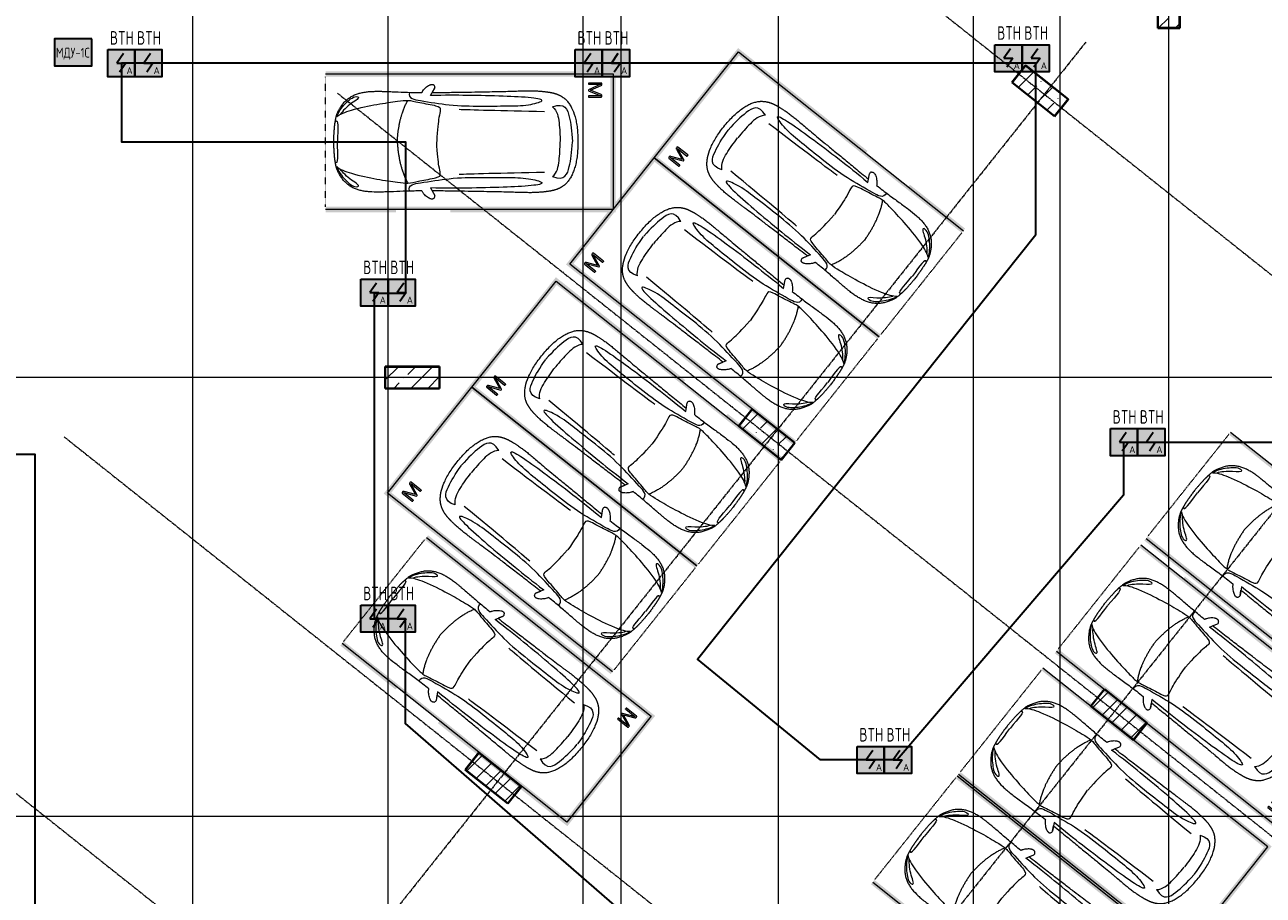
# Model space of a CAD drawing. Header units: millimetres. Extents: x -135639 to 224623, y -383017 to -59102.
# Tile 344 of 494: x 67913 to 90756, y -194272 to -178213. Entities that reach past the tile are written whole.
import ezdxf
from ezdxf.enums import TextEntityAlignment as Align

# ---------------------------------------------------------------- set-up
doc = ezdxf.new("R2010")
doc.units = ezdxf.units.MM
for name, pattern in [('ADSK_Линия сетки', [25, 20, -2.5, 0, -2.5]), ('CONTINOUS', [0]), ('Линия сетки', [25, 20, -2.5, 0, -2.5]), ('Невидимые', [5, 3, -2]), ('Штрих_3_3_', [6, 3, -3])]:
    doc.linetypes.add(name, pattern=pattern)
for name, color, linetype, lineweight in [('A-000-M_MASS', 7, 'Continuous', 18), ('A-200-M_WALL_INT', 7, 'Continuous', 18), ('C-953-M_PARKING', 7, 'Continuous', 18), ('C-953-MH_PARKING', 7, 'Невидимые', 18), ('S-280-M_COLUMN', 7, 'Continuous', 18), ('Z-030-M_GRID', 7, 'Continuous', 9), ('Арматура воздуховодов', 7, 'Continuous', 18), ('ОС', 5, 'Continuous', 25), ('ПС', 7, 'Continuous', 40), ('СС-011-ПОЖ-СИГНАЛИЗАЦИЯ', 1, 'Continuous', 30)]:
    doc.layers.add(name, color=color, linetype=linetype, lineweight=lineweight)
doc.layers.add('ССПС', color=5, linetype='Continuous')
doc.styles.add('1111', font='isocpeur.ttf')

# ---------------------------------------------------------------- blocks, each defined once
blk = doc.blocks.new('A_PAR_Parking - M-2663509-B1_-7_650_')
at = {"layer": 'C-953-M_PARKING', "true_color": 0xf7f9fb}
blk.add_hatch(color=7, dxfattribs=at).paths.add_polyline_path([(-1300, 2650), (-1300, 1350), (-1250, 1350), (-1250, 350), (-1300, 350), (-1300, -2700), (1300, -2700), (1300, 2650), (1200, 2650), (1200, -2600), (-1200, -2600), (-1200, 2650)])
at = {"layer": 'A-000-M_MASS', "color": 253, "true_color": 0xaaaaaa}
for p, q in [((-853, 717), (-993, 639)), ((-906, 687), (-993, 639)), ((853, 717), (993, 639)), ((993, 639), (906, 687))]:
    blk.add_line(p, q, dxfattribs=at)
for centre, start, end in [((-1010, 678), 223.4184, 293.9305), ((1010, 678), 246.0695, 316.5816)]:
    blk.add_arc(centre, 42.2, start, end, dxfattribs=at)
for points, knots in [([(-908, 876), (-908, 976), (-911, 1161), (-920, 1362), (-926, 1508), (-930, 1645), (-930, 1769), (-922, 1880), (-911, 1957), (-894, 2031), (-871, 2100), (-841, 2165), (-809, 2216), (-779, 2254), (-754, 2281), (-727, 2307), (-698, 2332), (-667, 2355), (-636, 2376), (-604, 2395), (-574, 2412), (-545, 2426), (-519, 2438), (-500, 2445), (-485, 2450), (-474, 2453), (-463, 2456), (-452, 2458), (-440, 2461), (-428, 2463), (-414, 2466), (-402, 2468), (-391, 2470), (-383, 2471), (-376, 2473), (-370, 2474), (-363, 2475), (-356, 2476), (-349, 2477), (-343, 2478), (-337, 2479), (-330, 2480), (-324, 2481), (-317, 2481), (-309, 2482), (-301, 2483), (-293, 2484), (-285, 2485), (-276, 2486), (-263, 2487), (-249, 2488), (-235, 2489), (-223, 2490), (-211, 2491), (-199, 2492), (-186, 2493), (-168, 2494), (-148, 2495), (-127, 2496), (-106, 2497), (-77, 2498), (-40, 2500), (-13, 2501), (1, 2501)], [-1, -1, -1, -1, -0.913265, -0.826531, -0.783163, -0.739796, -0.653061, -0.612245, -0.571429, -0.530612, -0.489796, -0.44898, -0.408163, -0.387755, -0.367347, -0.346939, -0.326531, -0.306122, -0.285714, -0.265306, -0.244898, -0.22449, -0.204082, -0.183673, -0.173469, -0.163265, -0.153061, -0.142857, -0.132653, -0.122449, -0.112245, -0.102041, -0.096939, -0.091837, -0.086735, -0.084184, -0.081633, -0.076531, -0.07398, -0.071429, -0.068878, -0.066327, -0.063776, -0.061224, -0.058673, -0.056122, -0.053571, -0.05102, -0.048469, -0.045918, -0.040816, -0.038265, -0.035714, -0.033163, -0.030612, -0.028061, -0.02551, -0.020408, -0.017857, -0.015306, -0.010204, -0.005102, 0, 0, 0, 0]), ([(-480, 2441), (-586, 2392), (-719, 2283), (-847, 2128), (-828, 2057)], [0, 0, 0, 0, 0.53668, 1.024735, 1.024735, 1.024735, 1.024735]), ([(-828, 2057), (-803, 2016), (-728, 2173), (-566, 2339), (-505, 2381)], [0, 0, 0, 0, 0.497572, 1.022643, 1.022643, 1.022643, 1.022643]), ([(-459, 2446), (-508, 2398), (-601, 2147), (-696, 1684), (-744, 1354), (-774, 1106), (-734, 996), (-660, 552), (-618, 522), (-447, 565), (-234, 590), (-2, 602)], [0, 0, 0, 0, 0.884172, 2.058368, 3.212407, 3.977765, 4.871213, 5.547774, 6.288901, 6.772879, 7.454401, 7.454401, 7.454401, 7.454401]), ([(1, 2501), (22, 2500), (51, 2499), (88, 2498), (113, 2497), (137, 2496), (160, 2494), (181, 2493), (201, 2492), (219, 2491), (237, 2489), (253, 2488), (268, 2487), (282, 2485), (295, 2484), (307, 2483), (320, 2481), (330, 2480), (338, 2479), (345, 2478), (350, 2477), (356, 2476), (361, 2475), (366, 2474), (371, 2473), (377, 2472), (385, 2471), (393, 2469), (403, 2467), (416, 2465), (434, 2462), (454, 2458), (476, 2453), (498, 2446), (521, 2437), (555, 2422), (605, 2396), (669, 2355), (730, 2307), (773, 2263), (802, 2225), (823, 2195), (841, 2164), (857, 2132), (871, 2099), (887, 2053), (904, 1994), (915, 1931), (922, 1879), (926, 1839), (928, 1798), (930, 1756), (930, 1720), (931, 1690), (931, 1667), (930, 1645), (930, 1621), (929, 1598), (929, 1566), (927, 1526), (925, 1459), (919, 1336), (911, 1145), (908, 970), (908, 876)], [-1, -1, -1, -1, -0.992347, -0.98852, -0.984694, -0.980867, -0.977041, -0.973214, -0.969388, -0.965561, -0.961735, -0.957908, -0.954082, -0.950255, -0.946429, -0.942602, -0.938776, -0.933673, -0.931122, -0.928571, -0.92602, -0.923469, -0.920918, -0.918367, -0.915816, -0.913265, -0.908163, -0.903061, -0.897959, -0.887755, -0.877551, -0.857143, -0.836735, -0.816327, -0.795918, -0.77551, -0.734694, -0.693878, -0.653061, -0.612245, -0.591837, -0.571429, -0.55102, -0.530612, -0.510204, -0.489796, -0.44898, -0.408163, -0.387755, -0.367347, -0.346939, -0.326531, -0.306122, -0.295918, -0.285714, -0.27551, -0.265306, -0.255102, -0.244898, -0.22449, -0.204082, -0.163265, -0.081633, 0, 0, 0, 0]), ([(459, 2446), (508, 2398), (601, 2147), (696, 1684), (744, 1354), (774, 1106), (734, 996), (660, 552), (618, 522), (447, 565), (234, 590), (2, 602)], [0, 0, 0, 0, 0.884172, 2.058368, 3.212407, 3.977765, 4.871213, 5.547774, 6.288901, 6.772879, 7.454401, 7.454401, 7.454401, 7.454401]), ([(480, 2441), (586, 2392), (719, 2283), (847, 2128), (828, 2057)], [0, 0, 0, 0, 0.53668, 1.024735, 1.024735, 1.024735, 1.024735]), ([(828, 2057), (803, 2016), (728, 2173), (566, 2339), (505, 2381)], [0, 0, 0, 0, 0.497572, 1.022643, 1.022643, 1.022643, 1.022643]), ([(-908, 1106), (-792, 1130), (-753, 859), (-663, 332), (-655, -196), (-661, -684), (-663, -1068), (-764, -1443), (-817, -1157), (-842, -605), (-857, -17), (-857, 454), (-853, 717)], [0, 0, 0, 0, 1.013953, 2.476159, 4.172855, 5.704608, 7.082231, 8.244161, 9.589947, 11.154659, 12.917121, 14.362976, 14.362976, 14.362976, 14.362976]), ([(908, 1106), (792, 1130), (753, 859), (663, 332), (655, -196), (661, -684), (663, -1068), (764, -1443), (817, -1157), (842, -605), (857, -17), (857, 454), (853, 717)], [0, 0, 0, 0, 1.013953, 2.476159, 4.172855, 5.704608, 7.082231, 8.244161, 9.589947, 11.154659, 12.917121, 14.362976, 14.362976, 14.362976, 14.362976]), ([(-1041, 649), (-1044, 652), (-1049, 657), (-1053, 664), (-1055, 669), (-1057, 675), (-1058, 682), (-1058, 688), (-1058, 702), (-1052, 723), (-1036, 756), (-1011, 790), (-985, 818), (-962, 839), (-944, 853), (-926, 866), (-914, 873), (-908, 876)], [-1, -1, -1, -1, -0.941667, -0.9125, -0.883333, -0.854167, -0.825, -0.795833, -0.766667, -0.65, -0.533333, -0.4, -0.266667, -0.2, -0.133333, -0.066667, 0, 0, 0, 0]), ([(0, -2004), (-45, -2004), (-132, -2001), (-252, -1991), (-362, -1974), (-462, -1950), (-551, -1921), (-630, -1886), (-686, -1853), (-726, -1824), (-753, -1802), (-774, -1782), (-789, -1766), (-799, -1753), (-809, -1740), (-819, -1727), (-828, -1714), (-836, -1701), (-844, -1688), (-851, -1674), (-858, -1661), (-864, -1647), (-870, -1634), (-876, -1620), (-881, -1606), (-885, -1592), (-890, -1578), (-894, -1565), (-897, -1551), (-901, -1537), (-904, -1524), (-907, -1510), (-909, -1497), (-912, -1483), (-914, -1470), (-916, -1457), (-918, -1444), (-919, -1432), (-921, -1419), (-923, -1403), (-925, -1383), (-928, -1361), (-930, -1339), (-932, -1318), (-934, -1290), (-936, -1257), (-938, -1218), (-939, -1179), (-940, -1139), (-940, -1097), (-939, -1039), (-938, -958), (-934, -846), (-931, -714), (-926, -559), (-923, -376), (-919, -163), (-915, 82), (-911, 315), (-908, 521), (-907, 631), (-906, 687)], [-1, -1, -1, -1, -0.97619, -0.952381, -0.928571, -0.904762, -0.880952, -0.857143, -0.833333, -0.821429, -0.809524, -0.797619, -0.791667, -0.785714, -0.779762, -0.77381, -0.767857, -0.761905, -0.755952, -0.75, -0.744048, -0.738095, -0.732143, -0.72619, -0.720238, -0.714286, -0.708333, -0.702381, -0.696429, -0.690476, -0.684524, -0.678571, -0.672619, -0.666667, -0.660714, -0.654762, -0.64881, -0.642857, -0.636905, -0.630952, -0.619048, -0.607143, -0.595238, -0.583333, -0.571429, -0.547619, -0.52381, -0.5, -0.47619, -0.452381, -0.428571, -0.380952, -0.333333, -0.285714, -0.238095, -0.190476, -0.142857, -0.095238, -0.047619, -0.02381, 0, 0, 0, 0]), ([(906, 687), (907, 631), (908, 521), (911, 367), (913, 222), (916, 41), (919, -163), (923, -376), (926, -559), (930, -688), (932, -780), (934, -844), (936, -902), (938, -956), (939, -1007), (940, -1053), (940, -1097), (940, -1139), (939, -1179), (938, -1218), (936, -1257), (934, -1290), (932, -1318), (930, -1339), (928, -1361), (925, -1383), (923, -1403), (921, -1419), (919, -1432), (918, -1444), (916, -1457), (914, -1470), (912, -1483), (909, -1497), (907, -1510), (904, -1524), (901, -1537), (897, -1551), (894, -1565), (890, -1578), (885, -1592), (881, -1606), (876, -1620), (870, -1634), (864, -1647), (858, -1661), (851, -1674), (844, -1688), (836, -1701), (828, -1714), (819, -1727), (809, -1740), (799, -1753), (789, -1766), (774, -1782), (753, -1802), (726, -1824), (686, -1853), (607, -1900), (495, -1942), (362, -1974), (252, -1991), (132, -2001), (45, -2004), (0, -2004)], [-1, -1, -1, -1, -0.97619, -0.952381, -0.928571, -0.904762, -0.857143, -0.809524, -0.761905, -0.714286, -0.690476, -0.666667, -0.642857, -0.619048, -0.595238, -0.571429, -0.547619, -0.52381, -0.5, -0.47619, -0.452381, -0.428571, -0.416667, -0.404762, -0.392857, -0.380952, -0.369048, -0.363095, -0.357143, -0.35119, -0.345238, -0.339286, -0.333333, -0.327381, -0.321429, -0.315476, -0.309524, -0.303571, -0.297619, -0.291667, -0.285714, -0.279762, -0.27381, -0.267857, -0.261905, -0.255952, -0.25, -0.244048, -0.238095, -0.232143, -0.22619, -0.220238, -0.214286, -0.208333, -0.202381, -0.190476, -0.178571, -0.166667, -0.142857, -0.095238, -0.071429, -0.047619, -0.02381, 0, 0, 0, 0]), ([(908, 876), (913, 873), (923, 867), (944, 853), (971, 832), (1000, 803), (1026, 771), (1043, 742), (1053, 719), (1057, 703), (1059, 690), (1058, 680), (1056, 673), (1054, 666), (1050, 658), (1045, 652), (1041, 649)], [-1, -1, -1, -1, -0.941667, -0.883333, -0.766667, -0.65, -0.533333, -0.4, -0.333333, -0.266667, -0.2, -0.166667, -0.133333, -0.1, -0.066667, 0, 0, 0, 0]), ([(-643, -1535), (-732, -1765), (-468, -1855), (-203, -1891), (-2, -1902)], [0, 0, 0, 0, 0.867049, 1.684227, 1.684227, 1.684227, 1.684227]), ([(-643, -1535), (-570, -1622), (-349, -1664), (-124, -1672), (-2, -1676)], [0, 0, 0, 0, 0.616728, 1.242165, 1.242165, 1.242165, 1.242165]), ([(643, -1535), (732, -1765), (468, -1855), (203, -1891), (2, -1902)], [0, 0, 0, 0, 0.867049, 1.684227, 1.684227, 1.684227, 1.684227]), ([(643, -1535), (570, -1622), (349, -1664), (124, -1672), (2, -1676)], [0, 0, 0, 0, 0.616728, 1.242165, 1.242165, 1.242165, 1.242165])]:
    blk.add_open_spline(points, degree=3, knots=knots, dxfattribs=at)
for points, degree in [([(-376, 2470), (-425, 2412), (-257, 2425), (-2, 2432)], 3), ([(376, 2470), (425, 2412), (257, 2425), (2, 2432)], 3), ([(-2, 1330), (-478, 1299), (-762, 1135)], 2), ([(2, 1330), (478, 1299), (762, 1135)], 2), ([(-599, 190), (-592, 24), (-575, -588), (-560, -1389)], 3), ([(599, 190), (592, 24), (575, -588), (560, -1389)], 3)]:
    blk.add_open_spline(points, degree=degree, dxfattribs=at)
at = {"layer": 'C-953-M_PARKING', "color": 253, "true_color": 0xaaaaaa}
for p, q in [((-1250, -2650), (-1250, 2650)), ((1250, 2650), (1250, -2650)), ((823, -2198), (822, -2200)), ((822, -2200), (823, -2198)), ((822, -2200), (822, -2434)), ((825, -2196), (823, -2198)), ((823, -2198), (825, -2196)), ((828, -2195), (825, -2196)), ((834, -2195), (828, -2195)), ((840, -2195), (834, -2195)), ((844, -2196), (840, -2195)), ((846, -2198), (844, -2196)), ((844, -2196), (846, -2198)), ((846, -2200), (846, -2198)), ((846, -2198), (846, -2200)), ((938, -2199), (846, -2425)), ((846, -2425), (846, -2200)), ((869, -2430), (950, -2232)), ((939, -2197), (938, -2199)), ((938, -2199), (939, -2197)), ((941, -2196), (939, -2197)), ((939, -2197), (941, -2196)), ((944, -2195), (941, -2196)), ((949, -2195), (944, -2195)), ((953, -2195), (949, -2195)), ((950, -2232), (1037, -2429)), ((956, -2196), (953, -2195)), ((958, -2197), (956, -2196)), ((956, -2196), (958, -2197)), ((960, -2199), (958, -2197)), ((958, -2197), (960, -2199)), ((1059, -2425), (960, -2199)), ((1061, -2196), (1059, -2198)), ((1059, -2198), (1061, -2196)), ((1059, -2198), (1059, -2200)), ((1059, -2200), (1059, -2198)), ((1059, -2200), (1059, -2425)), ((1065, -2195), (1061, -2196)), ((1070, -2195), (1065, -2195)), ((1076, -2195), (1070, -2195)), ((1080, -2196), (1076, -2195)), ((1082, -2198), (1080, -2196)), ((1080, -2196), (1082, -2198)), ((1083, -2200), (1082, -2198)), ((1082, -2198), (1083, -2200)), ((1083, -2434), (1083, -2200)), ((822, -2434), (826, -2443)), ((826, -2443), (833, -2446)), ((833, -2446), (846, -2446)), ((846, -2446), (855, -2445)), ((855, -2445), (861, -2442)), ((861, -2442), (866, -2437)), ((866, -2437), (869, -2430)), ((1037, -2429), (1041, -2437)), ((1041, -2437), (1046, -2442)), ((1046, -2442), (1051, -2445)), ((1051, -2445), (1058, -2446)), ((1058, -2446), (1072, -2446)), ((1072, -2446), (1075, -2445)), ((1075, -2445), (1079, -2443)), ((1079, -2443), (1082, -2440)), ((1082, -2440), (1083, -2434)), ((1250, -2650), (-1250, -2650))]:
    blk.add_line(p, q, dxfattribs=at)
at = {"layer": 'C-953-MH_PARKING', "color": 253, "linetype": 'Штрих_3_3_', "true_color": 0xaaaaaa}
blk.add_line((-1200, 2650), (1200, 2650), dxfattribs=at)
blk = doc.blocks.new('A_PAR_Parking - M-V3-B1_-7_650_')
at = {"layer": 'C-953-M_PARKING', "true_color": 0xf7f9fb}
blk.add_hatch(color=7, dxfattribs=at).paths.add_polyline_path([(-1300, -1597), (-1300, -1650), (-1250, -1650), (-1250, -2650), (-1200, -2650), (-1200, 2600), (1200, 2600), (1200, -2650), (1300, -2650), (1300, 2700), (-1300, 2700), (-1300, -656)])
at = {"layer": 'A-000-M_MASS', "color": 253, "true_color": 0xaaaaaa}
for p, q in [((-853, -717), (-993, -639)), ((-906, -687), (-993, -639)), ((853, -717), (993, -639)), ((993, -639), (906, -687))]:
    blk.add_line(p, q, dxfattribs=at)
for centre, start, end in [((-1010, -678), 66.0695, 136.5816), ((1010, -678), 43.4184, 113.9305)]:
    blk.add_arc(centre, 42.2, start, end, dxfattribs=at)
for points, knots in [([(0, 2004), (-45, 2004), (-132, 2001), (-252, 1991), (-362, 1974), (-495, 1942), (-607, 1900), (-686, 1853), (-726, 1824), (-753, 1802), (-774, 1782), (-789, 1766), (-799, 1753), (-809, 1740), (-819, 1727), (-828, 1714), (-836, 1701), (-844, 1688), (-851, 1674), (-858, 1661), (-864, 1647), (-870, 1634), (-876, 1620), (-881, 1606), (-885, 1592), (-890, 1578), (-894, 1565), (-897, 1551), (-901, 1537), (-904, 1524), (-907, 1510), (-909, 1497), (-912, 1483), (-914, 1470), (-916, 1457), (-918, 1444), (-919, 1432), (-921, 1419), (-923, 1403), (-925, 1383), (-928, 1361), (-930, 1339), (-932, 1318), (-934, 1290), (-936, 1257), (-938, 1218), (-939, 1179), (-940, 1139), (-940, 1097), (-940, 1053), (-939, 1007), (-938, 956), (-936, 902), (-934, 844), (-932, 780), (-930, 688), (-926, 559), (-923, 376), (-919, 163), (-915, -82), (-911, -315), (-908, -521), (-907, -631), (-906, -687)], [0, 0, 0, 0, 0.02381, 0.047619, 0.071429, 0.095238, 0.142857, 0.166667, 0.178571, 0.190476, 0.202381, 0.208333, 0.214286, 0.220238, 0.22619, 0.232143, 0.238095, 0.244048, 0.25, 0.255952, 0.261905, 0.267857, 0.27381, 0.279762, 0.285714, 0.291667, 0.297619, 0.303571, 0.309524, 0.315476, 0.321429, 0.327381, 0.333333, 0.339286, 0.345238, 0.35119, 0.357143, 0.363095, 0.369048, 0.380952, 0.392857, 0.404762, 0.416667, 0.428571, 0.452381, 0.47619, 0.5, 0.52381, 0.547619, 0.571429, 0.595238, 0.619048, 0.642857, 0.666667, 0.690476, 0.714286, 0.761905, 0.809524, 0.857143, 0.904762, 0.952381, 0.97619, 1, 1, 1, 1]), ([(-643, 1535), (-732, 1765), (-468, 1855), (-203, 1891), (-2, 1902)], [0, 0, 0, 0, 0.867049, 1.684227, 1.684227, 1.684227, 1.684227]), ([(906, -687), (907, -631), (908, -521), (911, -367), (913, -222), (916, -41), (919, 163), (923, 376), (926, 559), (930, 688), (932, 780), (935, 865), (938, 958), (939, 1039), (940, 1097), (940, 1139), (939, 1179), (938, 1218), (937, 1250), (935, 1277), (933, 1304), (930, 1332), (928, 1361), (925, 1383), (923, 1403), (921, 1419), (919, 1432), (918, 1444), (916, 1457), (914, 1470), (912, 1483), (909, 1497), (907, 1510), (904, 1524), (901, 1537), (897, 1551), (894, 1565), (890, 1578), (885, 1592), (881, 1606), (876, 1620), (870, 1634), (864, 1647), (858, 1661), (851, 1674), (844, 1688), (836, 1701), (828, 1714), (819, 1727), (809, 1740), (799, 1753), (789, 1766), (774, 1782), (753, 1802), (726, 1824), (686, 1853), (630, 1886), (551, 1921), (462, 1950), (362, 1974), (252, 1991), (132, 2001), (45, 2004), (0, 2004)], [0, 0, 0, 0, 0.02381, 0.047619, 0.071429, 0.095238, 0.142857, 0.190476, 0.238095, 0.285714, 0.309524, 0.333333, 0.380952, 0.428571, 0.452381, 0.47619, 0.5, 0.52381, 0.547619, 0.559524, 0.571429, 0.595238, 0.607143, 0.619048, 0.630952, 0.636905, 0.642857, 0.64881, 0.654762, 0.660714, 0.666667, 0.672619, 0.678571, 0.684524, 0.690476, 0.696429, 0.702381, 0.708333, 0.714286, 0.720238, 0.72619, 0.732143, 0.738095, 0.744048, 0.75, 0.755952, 0.761905, 0.767857, 0.77381, 0.779762, 0.785714, 0.791667, 0.797619, 0.809524, 0.821429, 0.833333, 0.857143, 0.880952, 0.904762, 0.928571, 0.952381, 0.97619, 1, 1, 1, 1]), ([(643, 1535), (732, 1765), (468, 1855), (203, 1891), (2, 1902)], [0, 0, 0, 0, 0.867049, 1.684227, 1.684227, 1.684227, 1.684227]), ([(-643, 1535), (-570, 1622), (-349, 1664), (-124, 1672), (-2, 1676)], [0, 0, 0, 0, 0.616728, 1.242165, 1.242165, 1.242165, 1.242165]), ([(643, 1535), (570, 1622), (349, 1664), (124, 1672), (2, 1676)], [0, 0, 0, 0, 0.616728, 1.242165, 1.242165, 1.242165, 1.242165]), ([(-908, -1106), (-792, -1130), (-753, -859), (-663, -332), (-655, 196), (-661, 684), (-663, 1068), (-764, 1443), (-817, 1157), (-842, 605), (-857, 17), (-857, -454), (-853, -717)], [0, 0, 0, 0, 1.013953, 2.476159, 4.172855, 5.704608, 7.082231, 8.244161, 9.589947, 11.154659, 12.917121, 14.362976, 14.362976, 14.362976, 14.362976]), ([(908, -1106), (792, -1130), (753, -859), (663, -332), (655, 196), (661, 684), (663, 1068), (764, 1443), (817, 1157), (842, 605), (857, 17), (857, -454), (853, -717)], [0, 0, 0, 0, 1.013953, 2.476159, 4.172855, 5.704608, 7.082231, 8.244161, 9.589947, 11.154659, 12.917121, 14.362976, 14.362976, 14.362976, 14.362976]), ([(-1041, -649), (-1045, -652), (-1050, -658), (-1054, -666), (-1056, -673), (-1058, -680), (-1059, -690), (-1057, -703), (-1053, -719), (-1043, -742), (-1026, -771), (-1000, -803), (-971, -832), (-944, -853), (-923, -867), (-913, -873), (-908, -876)], [0, 0, 0, 0, 0.066667, 0.1, 0.133333, 0.166667, 0.2, 0.266667, 0.333333, 0.4, 0.533333, 0.65, 0.766667, 0.883333, 0.941667, 1, 1, 1, 1]), ([(-459, -2446), (-508, -2398), (-601, -2147), (-696, -1684), (-744, -1354), (-774, -1106), (-734, -996), (-660, -552), (-618, -522), (-447, -565), (-234, -590), (-2, -602)], [0, 0, 0, 0, 0.884172, 2.058368, 3.212407, 3.977765, 4.871213, 5.547774, 6.288901, 6.772879, 7.454401, 7.454401, 7.454401, 7.454401]), ([(459, -2446), (508, -2398), (601, -2147), (696, -1684), (744, -1354), (774, -1106), (734, -996), (660, -552), (618, -522), (447, -565), (234, -590), (2, -602)], [0, 0, 0, 0, 0.884172, 2.058368, 3.212407, 3.977765, 4.871213, 5.547774, 6.288901, 6.772879, 7.454401, 7.454401, 7.454401, 7.454401]), ([(908, -876), (914, -873), (926, -866), (944, -853), (962, -839), (985, -818), (1011, -790), (1036, -756), (1052, -723), (1058, -702), (1058, -688), (1058, -682), (1057, -675), (1055, -669), (1053, -664), (1049, -657), (1044, -652), (1041, -649)], [0, 0, 0, 0, 0.066667, 0.133333, 0.2, 0.266667, 0.4, 0.533333, 0.65, 0.766667, 0.795833, 0.825, 0.854167, 0.883333, 0.9125, 0.941667, 1, 1, 1, 1]), ([(-908, -876), (-908, -970), (-911, -1145), (-919, -1337), (-925, -1476), (-928, -1559), (-929, -1622), (-930, -1660), (-930, -1690), (-930, -1713), (-929, -1734), (-929, -1756), (-928, -1777), (-927, -1805), (-925, -1840), (-921, -1880), (-916, -1919), (-910, -1957), (-902, -1994), (-893, -2030), (-882, -2065), (-870, -2099), (-856, -2133), (-840, -2165), (-821, -2196), (-801, -2225), (-772, -2263), (-729, -2308), (-668, -2356), (-604, -2396), (-554, -2423), (-519, -2438), (-496, -2446), (-474, -2453), (-452, -2458), (-432, -2462), (-414, -2466), (-402, -2468), (-391, -2470), (-383, -2471), (-376, -2473), (-370, -2474), (-365, -2475), (-360, -2475), (-354, -2476), (-349, -2477), (-343, -2478), (-337, -2479), (-328, -2480), (-318, -2481), (-305, -2483), (-293, -2484), (-280, -2486), (-266, -2487), (-251, -2488), (-235, -2489), (-218, -2491), (-199, -2492), (-179, -2493), (-158, -2495), (-135, -2496), (-111, -2497), (-86, -2498), (-50, -2499), (-20, -2500), (1, -2501)], [0, 0, 0, 0, 0.081633, 0.163265, 0.204082, 0.244898, 0.265306, 0.285714, 0.295918, 0.306122, 0.316327, 0.326531, 0.336735, 0.346939, 0.367347, 0.387755, 0.408163, 0.428571, 0.44898, 0.469388, 0.489796, 0.510204, 0.530612, 0.55102, 0.571429, 0.591837, 0.612245, 0.653061, 0.693878, 0.734694, 0.77551, 0.795918, 0.816327, 0.836735, 0.857143, 0.877551, 0.887755, 0.897959, 0.903061, 0.908163, 0.913265, 0.915816, 0.918367, 0.920918, 0.923469, 0.92602, 0.928571, 0.931122, 0.933673, 0.938776, 0.942602, 0.946429, 0.950255, 0.954082, 0.957908, 0.961735, 0.965561, 0.969388, 0.973214, 0.977041, 0.980867, 0.984694, 0.98852, 0.992347, 1, 1, 1, 1]), ([(1, -2501), (15, -2501), (42, -2500), (79, -2498), (108, -2497), (129, -2496), (145, -2495), (160, -2494), (174, -2494), (188, -2493), (205, -2492), (221, -2490), (237, -2489), (247, -2488), (258, -2488), (268, -2487), (277, -2486), (289, -2485), (303, -2483), (316, -2482), (325, -2480), (332, -2479), (338, -2479), (345, -2478), (350, -2477), (358, -2476), (365, -2474), (371, -2473), (377, -2472), (385, -2471), (393, -2469), (403, -2467), (416, -2465), (429, -2463), (442, -2460), (454, -2458), (465, -2455), (476, -2452), (487, -2449), (501, -2445), (521, -2437), (547, -2426), (575, -2412), (606, -2395), (637, -2376), (679, -2347), (730, -2307), (781, -2254), (824, -2196), (858, -2133), (884, -2065), (911, -1970), (929, -1835), (932, -1681), (928, -1539), (922, -1387), (912, -1177), (908, -982), (908, -876)], [0, 0, 0, 0, 0.005102, 0.010204, 0.015306, 0.017857, 0.020408, 0.022959, 0.02551, 0.028061, 0.030612, 0.035714, 0.038265, 0.040816, 0.043367, 0.045918, 0.048469, 0.05102, 0.056122, 0.061224, 0.063776, 0.066327, 0.068878, 0.071429, 0.07398, 0.076531, 0.081633, 0.084184, 0.086735, 0.091837, 0.096939, 0.102041, 0.112245, 0.122449, 0.132653, 0.142857, 0.153061, 0.163265, 0.173469, 0.183673, 0.204082, 0.22449, 0.244898, 0.265306, 0.285714, 0.306122, 0.346939, 0.387755, 0.428571, 0.469388, 0.510204, 0.55102, 0.632653, 0.72449, 0.770408, 0.816327, 0.908163, 1, 1, 1, 1]), ([(-828, -2057), (-803, -2016), (-728, -2173), (-566, -2339), (-505, -2381)], [0, 0, 0, 0, 0.497572, 1.022643, 1.022643, 1.022643, 1.022643]), ([(828, -2057), (803, -2016), (728, -2173), (566, -2339), (505, -2381)], [0, 0, 0, 0, 0.497572, 1.022643, 1.022643, 1.022643, 1.022643]), ([(-480, -2441), (-586, -2392), (-719, -2283), (-847, -2128), (-828, -2057)], [0, 0, 0, 0, 0.53668, 1.024735, 1.024735, 1.024735, 1.024735]), ([(480, -2441), (586, -2392), (719, -2283), (847, -2128), (828, -2057)], [0, 0, 0, 0, 0.53668, 1.024735, 1.024735, 1.024735, 1.024735])]:
    blk.add_open_spline(points, degree=3, knots=knots, dxfattribs=at)
for points, degree in [([(-599, -190), (-592, -24), (-575, 588), (-560, 1389)], 3), ([(599, -190), (592, -24), (575, 588), (560, 1389)], 3), ([(-2, -1330), (-478, -1299), (-762, -1135)], 2), ([(2, -1330), (478, -1299), (762, -1135)], 2), ([(-376, -2470), (-425, -2412), (-257, -2425), (-2, -2432)], 3), ([(376, -2470), (425, -2412), (257, -2425), (2, -2432)], 3)]:
    blk.add_open_spline(points, degree=degree, dxfattribs=at)
at = {"layer": 'C-953-M_PARKING', "color": 253, "true_color": 0xaaaaaa}
for p, q in [((1250, 2650), (-1250, 2650)), ((-1250, 2650), (-1250, -2650)), ((1250, -2650), (1250, 2650)), ((826, 2443), (822, 2434)), ((822, 2434), (822, 2200)), ((833, 2446), (826, 2443)), ((846, 2446), (833, 2446)), ((855, 2445), (846, 2446)), ((846, 2200), (846, 2425)), ((846, 2425), (938, 2199)), ((861, 2442), (855, 2445)), ((866, 2437), (861, 2442)), ((869, 2430), (866, 2437)), ((950, 2232), (869, 2430)), ((1037, 2429), (950, 2232)), ((960, 2199), (1059, 2425)), ((1041, 2437), (1037, 2429)), ((1046, 2442), (1041, 2437)), ((1051, 2445), (1046, 2442)), ((1058, 2446), (1051, 2445)), ((1072, 2446), (1058, 2446)), ((1059, 2425), (1059, 2200)), ((1075, 2445), (1072, 2446)), ((1079, 2443), (1075, 2445)), ((1082, 2440), (1079, 2443)), ((1083, 2434), (1082, 2440)), ((1083, 2200), (1083, 2434)), ((822, 2200), (823, 2198)), ((823, 2198), (822, 2200)), ((823, 2198), (825, 2196)), ((825, 2196), (823, 2198)), ((825, 2196), (828, 2195)), ((828, 2195), (834, 2195)), ((834, 2195), (840, 2195)), ((840, 2195), (844, 2196)), ((844, 2196), (846, 2198)), ((846, 2198), (844, 2196)), ((846, 2198), (846, 2200)), ((846, 2200), (846, 2198)), ((938, 2199), (939, 2197)), ((939, 2197), (938, 2199)), ((939, 2197), (941, 2196)), ((941, 2196), (939, 2197)), ((941, 2196), (944, 2195)), ((944, 2195), (949, 2195)), ((949, 2195), (953, 2195)), ((953, 2195), (956, 2196)), ((956, 2196), (958, 2197)), ((958, 2197), (956, 2196)), ((958, 2197), (960, 2199)), ((960, 2199), (958, 2197)), ((1059, 2200), (1059, 2198)), ((1059, 2198), (1059, 2200)), ((1059, 2198), (1061, 2196)), ((1061, 2196), (1059, 2198)), ((1061, 2196), (1065, 2195)), ((1065, 2195), (1070, 2195)), ((1070, 2195), (1076, 2195)), ((1076, 2195), (1080, 2196)), ((1080, 2196), (1082, 2198)), ((1082, 2198), (1080, 2196)), ((1082, 2198), (1083, 2200)), ((1083, 2200), (1082, 2198))]:
    blk.add_line(p, q, dxfattribs=at)
at = {"layer": 'C-953-MH_PARKING', "color": 253, "linetype": 'Штрих_3_3_', "true_color": 0xaaaaaa}
blk.add_line((-1200, -2650), (1200, -2650), dxfattribs=at)
blk = doc.blocks.new('135_SLK_GD_AR_rvt-1-B1_-7_650_')
at = {"layer": 'A-200-M_WALL_INT', "color": 253, "lineweight": 40, "true_color": 0xaaaaaa}
for p, q in [((97352, 14548), (97352, 15598)), ((96948, 15015), (96948, 14550)), ((96948, 14550), (96948, 14548)), ((96948, 14548), (97350, 14548)), ((97350, 14548), (97352, 14548)), ((94510, 13859), (94259, 13542)), ((94512, 13857), (94510, 13859)), ((95296, 13234), (94512, 13857)), ((94259, 13542), (94260, 13541)), ((94260, 13541), (95043, 12919)), ((95044, 12917), (95295, 13232)), ((95295, 13232), (95296, 13234)), ((95043, 12919), (95044, 12917)), ((82700, 8302), (82698, 8302)), ((82698, 8302), (82698, 7898)), ((83702, 8302), (82700, 8302)), ((83702, 8300), (83702, 8302)), ((83702, 7898), (83702, 8300)), ((82698, 7898), (82700, 7898)), ((82700, 7898), (83700, 7898)), ((83700, 7898), (83702, 7898)), ((89468, 7519), (89216, 7203)), ((89469, 7518), (89468, 7519)), ((90254, 6894), (89469, 7518)), ((89216, 7203), (89218, 7202)), ((89218, 7202), (90000, 6579)), ((90002, 6578), (90252, 6893)), ((90252, 6893), (90254, 6894)), ((90000, 6579), (90002, 6578)), ((95963, 2353), (95712, 2036)), ((95965, 2351), (95963, 2353)), ((96749, 1728), (95965, 2351)), ((95712, 2036), (95714, 2035)), ((95714, 2035), (96496, 1413)), ((96498, 1411), (96748, 1726)), ((96748, 1726), (96749, 1728)), ((96496, 1413), (96498, 1411)), ((84425, 1180), (84174, 864)), ((84427, 1179), (84425, 1180)), ((85211, 555), (84427, 1179)), ((84174, 864), (84175, 863)), ((84175, 863), (84958, 240)), ((84960, 239), (85210, 554)), ((85210, 554), (85211, 555)), ((84958, 240), (84960, 239))]:
    blk.add_line(p, q, dxfattribs=at)
at = {"layer": 'C-953-M_PARKING', "color": 253, "lineweight": 18, "true_color": 0xaaaaaa}
for name, p, rotation in [('A_PAR_Parking - M-2663509-B1_-7_650_', (90511, 11479), 231.4999999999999), ('A_PAR_Parking - M-2663509-B1_-7_650_', (84250, 12450), 90.00000000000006), ('A_PAR_Parking - M-2663509-B1_-7_650_', (88955, 9522), 231.4999999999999), ('A_PAR_Parking - M-2663509-B1_-7_650_', (87150, 7252), 231.4999999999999), ('A_PAR_Parking - M-2663509-B1_-7_650_', (85593, 5296), 231.4999999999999), ('A_PAR_Parking - M-V3-B1_-7_650_', (99584, 4460), 231.4999999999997), ('A_PAR_Parking - M-2663509-B1_-7_650_', (84754, 2522), 51.49999999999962), ('A_PAR_Parking - M-V3-B1_-7_650_', (97931, 2382), 231.4999999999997), ('A_PAR_Parking - M-V3-B1_-7_650_', (96126, 112), 231.4999999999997), ('A_PAR_Parking - M-V3-B1_-7_650_', (94542, -1880), 231.4999999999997)]:
    blk.add_blockref(name, p, dxfattribs=dict(at, rotation=rotation))
blk = doc.blocks.new('Бетон-Прямоугольная-Колонна - CLM_Подземные этажи_В40-400х1000-V212-B1_-7_650_')
at = {"layer": 'S-280-M_COLUMN', "lineweight": 9, "true_color": 0xaaaaaa}
h = blk.add_hatch(dxfattribs=at)
h.set_pattern_fill('FP_99', color=253, style=0, pattern_type=2)
h.set_pattern_definition([(353.5, (-61377.75, 65839.3), (50.3188, 441.6427), []), (353.5, (-61182.1, 65593.3), (50.3188, 441.6427), [555.625, -111.125, 3.353, -107.772])])
h.paths.add_polyline_path([(-200, -500), (200, -500), (200, 500), (-200, 500), (-200, -143)])
at = {"layer": 'S-280-M_COLUMN', "color": 253, "lineweight": 40, "true_color": 0xaaaaaa}
for p, q in [((200, 500), (-200, 500)), ((-200, 500), (-200, -500)), ((200, -500), (200, 500)), ((-200, -500), (200, -500))]:
    blk.add_line(p, q, dxfattribs=at)
blk = doc.blocks.new('Бетон-Прямоугольная-Колонна - CLM_Подземные этажи_В40-400х1000-V213-B1_-7_650_')
at = {"layer": 'S-280-M_COLUMN', "lineweight": 9, "true_color": 0xaaaaaa}
h = blk.add_hatch(dxfattribs=at)
h.set_pattern_fill('FP_100', color=253, style=0, pattern_type=2)
h.set_pattern_definition([(353.5, (-61377.75, 74139.3), (50.3188, 441.6427), []), (353.5, (-61182.1, 73893.3), (50.3188, 441.6427), [555.625, -111.125, 3.353, -107.772])])
h.paths.add_polyline_path([(-200, -500), (200, -500), (200, 500), (-200, 500), (-200, 143)])
at = {"layer": 'S-280-M_COLUMN', "color": 253, "lineweight": 40, "true_color": 0xaaaaaa}
for p, q in [((200, 500), (-200, 500)), ((-200, 500), (-200, -500)), ((200, -500), (200, 500)), ((-200, -500), (200, -500))]:
    blk.add_line(p, q, dxfattribs=at)
blk = doc.blocks.new('Бетон-Прямоугольная-Колонна - CLM_Подземные этажи_В40-400х1000-V216-B1_-7_650_')
at = {"layer": 'S-280-M_COLUMN', "lineweight": 9, "true_color": 0xaaaaaa}
h = blk.add_hatch(dxfattribs=at)
h.set_pattern_fill('FP_103', color=253, style=0, pattern_type=2)
h.set_pattern_definition([(353.5, (-53277.75, 65839.3), (50.3188, 441.6427), []), (353.5, (-53082.1, 65593.3), (50.3188, 441.6427), [555.625, -111.125, 3.353, -107.772])])
h.paths.add_polyline_path([(-200, -500), (200, -500), (200, 500), (-200, 500), (-200, -111)])
at = {"layer": 'S-280-M_COLUMN', "color": 253, "lineweight": 40, "true_color": 0xaaaaaa}
for p, q in [((200, 500), (-200, 500)), ((-200, 500), (-200, -500)), ((200, -500), (200, 500)), ((-200, -500), (200, -500))]:
    blk.add_line(p, q, dxfattribs=at)
blk = doc.blocks.new('Бетон-Прямоугольная-Колонна - CLM_Подземные этажи_В40-400х1000-V219-B1_-7_650_')
at = {"layer": 'S-280-M_COLUMN', "lineweight": 9, "true_color": 0xaaaaaa}
h = blk.add_hatch(dxfattribs=at)
h.set_pattern_fill('FP_106', color=253, style=0, pattern_type=2)
h.set_pattern_definition([(135, (8100, -83200), (-314.309, -314.309), []), (135, (8100, -82885.7), (-314.309, -314.309), [555.625, -111.125, 3.353, -107.772])])
h.paths.add_polyline_path([(200, 500), (-200, 500), (-200, -500), (200, -500)])
at = {"layer": 'S-280-M_COLUMN', "color": 253, "lineweight": 40, "true_color": 0xaaaaaa}
for p, q in [((200, 500), (-200, 500)), ((-200, 500), (-200, -500)), ((200, -500), (200, 500)), ((-200, -500), (200, -500))]:
    blk.add_line(p, q, dxfattribs=at)
blk = doc.blocks.new('Бетон-Прямоугольная-Колонна - CLM_Подземные этажи_В40-400х1000-V221-B1_-7_650_')
at = {"layer": 'S-280-M_COLUMN', "lineweight": 9, "true_color": 0xaaaaaa}
h = blk.add_hatch(dxfattribs=at)
h.set_pattern_fill('FP_108', color=253, style=0, pattern_type=2)
h.set_pattern_definition([(353.5, (-69477.75, 65839.3), (50.3188, 441.6427), []), (353.5, (-69282.1, 65593.3), (50.3188, 441.6427), [555.625, -111.125, 3.353, -107.772])])
h.paths.add_polyline_path([(-200, -500), (200, -500), (200, 500), (-200, 500)])
at = {"layer": 'S-280-M_COLUMN', "color": 253, "lineweight": 40, "true_color": 0xaaaaaa}
for p, q in [((200, 500), (-200, 500)), ((-200, 500), (-200, -500)), ((200, -500), (200, 500)), ((-200, -500), (200, -500))]:
    blk.add_line(p, q, dxfattribs=at)
blk = doc.blocks.new('Бетон-Прямоугольная-Колонна - CLM_Подземные этажи_В40-400х1000-V254-B1_-7_650_')
at = {"layer": 'S-280-M_COLUMN', "lineweight": 9, "true_color": 0xaaaaaa}
h = blk.add_hatch(dxfattribs=at)
h.set_pattern_fill('FP_142', color=253, style=0, pattern_type=2)
h.set_pattern_definition([(45, (-97150, -15050), (-314.309, 314.309), []), (45, (-96835.7, -15050), (-314.309, 314.309), [555.625, -111.125, 3.353, -107.772])])
h.paths.add_polyline_path([(200, -500), (200, 500), (-200, 500), (-200, -500)])
at = {"layer": 'S-280-M_COLUMN', "color": 253, "lineweight": 40, "true_color": 0xaaaaaa}
for p, q in [((200, 500), (-200, 500)), ((-200, 500), (-200, -500)), ((200, -500), (200, 500)), ((-200, -500), (200, -500))]:
    blk.add_line(p, q, dxfattribs=at)
blk = doc.blocks.new('135_SLK_GD_KR_rvt-1-B1_-7_650_')
at = {"layer": 'S-280-M_COLUMN', "color": 253, "lineweight": 18, "true_color": 0xaaaaaa}
blk.add_blockref('Бетон-Прямоугольная-Колонна - CLM_Подземные этажи_В40-400х1000-V254-B1_-7_650_', (97150, 15050), dxfattribs=at)
for name, p, rotation in [('Бетон-Прямоугольная-Колонна - CLM_Подземные этажи_В40-400х1000-V221-B1_-7_650_', (94777, 13388), 51.49999999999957), ('Бетон-Прямоугольная-Колонна - CLM_Подземные этажи_В40-400х1000-V219-B1_-7_650_', (83200, 8100), 269.9999999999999), ('Бетон-Прямоугольная-Колонна - CLM_Подземные этажи_В40-400х1000-V212-B1_-7_650_', (89735, 7049), 51.49999999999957), ('Бетон-Прямоугольная-Колонна - CLM_Подземные этажи_В40-400х1000-V213-B1_-7_650_', (96231, 1882), 51.49999999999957), ('Бетон-Прямоугольная-Колонна - CLM_Подземные этажи_В40-400х1000-V216-B1_-7_650_', (84693, 710), 51.49999999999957)]:
    blk.add_blockref(name, p, dxfattribs=dict(at, rotation=rotation))
blk = doc.blocks.new('-1 эт')
at = {"layer": 'Z-030-M_GRID', "color": 253, "linetype": 'Линия сетки', "true_color": 0xaaaaaa}
for p, q in [((79150, -19696.3), (79150, 133719.9)), ((82750, -19696.1), (82750, 133719.9)), ((86350, -19695.8), (86350, 133719.9)), ((87050, -18431.1), (87050, 133719.9)), ((89950, -19695.6), (89950, 133719.9)), ((93550, -19695.4), (93550, 133719.9)), ((95150, -19701.1), (95150, 133719.9)), ((97150, -19695.2), (97150, 133719.9)), ((155950.9, 8100), (-3678.8, 8100)), ((155950, 0), (-3679.8, 0))]:
    blk.add_line(p, q, dxfattribs=at)
at = {"layer": 'Z-030-M_GRID', "color": 254, "linetype": 'ADSK_Линия сетки', "true_color": 0xd4d4d4}
for p, q in [((86863.5, 19682.8), (107597.6, 3190.2)), ((95618.6, 14284.9), (75725.7, -10723.8)), ((81821.1, 13343.7), (102555.2, -3148.9)), ((101956.9, 9241.5), (82064, -15767.2)), ((76778.8, 7004.6), (97512.8, -9488)), ((73230.4, 2543.7), (93964.5, -13948.9))]:
    blk.add_line(p, q, dxfattribs=at)
at = {"lineweight": 5}
for name in ['135_SLK_GD_KR_rvt-1-B1_-7_650_', '135_SLK_GD_AR_rvt-1-B1_-7_650_']:
    blk.add_blockref(name, (0, 0), dxfattribs=at)
blk = doc.blocks.new('*U4706')
at = {"lineweight": 35, "true_color": 0xffffff}
h = blk.add_hatch(color=7, dxfattribs=at)
h.dxf.hatch_style = 1
h.paths.add_polyline_path([(0, 500), (0, 0), (500, 0), (500, 500)])
at = {"color": 1, "linetype": 'ByBlock', "lineweight": -2}
for p, q in [((289, 426), (167, 250)), ((167, 250), (333, 250)), ((333, 250), (219, 86))]:
    blk.add_line(p, q, dxfattribs=at)
at = {"color": 1, "linetype": 'ByBlock', "lineweight": -2, "ltscale": 0.1}
blk.add_lwpolyline([(0, 500), (500, 500), (500, 0), (0, 0)], close=True, dxfattribs=at)
at = {"color": 1, "linetype": 'ByBlock', "lineweight": -2, "ltscale": 1000, "style": '1111'}
blk.add_text('A', height=128, dxfattribs=at).set_placement((403, 49), align=Align.CENTER)
at = {"color": 0, "linetype": 'ByBlock', "lineweight": -2, "style": '1111'}
blk.add_attdef('INDEX', (-63, -235), '', height=125, dxfattribs=at)
at = {"color": 0, "linetype": 'ByBlock', "lineweight": -2, "style": '1111', "flags": 1}
for tag, p in [('NAME_DEVICE', (-64, -421)), ('NUM_POM', (-82, -847))]:
    blk.add_attdef(tag, p, '', height=125, dxfattribs=at)
at = {"color": 0, "linetype": 'ByBlock', "lineweight": -2, "style": '1111', "width": 0.7}
blk.add_attdef('NUM_DEVICE', (-64, -630), '', height=125, dxfattribs=at)
blk = doc.blocks.new('ger')
at = {"lineweight": 40, "ltscale": 2, "true_color": 0xffffff}
h = blk.add_hatch(color=7, dxfattribs=at)
h.dxf.hatch_style = 1
h.paths.add_polyline_path([(491036, -67336), (491036, -66843), (490345, -66843), (490345, -67336)])
at = {"layer": 'ОС', "color": 1, "lineweight": 30}
blk.add_lwpolyline([(491036, -66843), (490345, -66843), (490345, -67336), (491036, -67336)], close=True, dxfattribs=at)
at = {"layer": 'ССПС', "color": 1, "lineweight": -2, "ltscale": 1000, "style": '1111', "width": 0.8}
blk.add_text('МДУ-1С', height=180, dxfattribs=at).set_placement((490371, -67186))

msp = doc.modelspace()

# ---------------------------------------------------------------- linework, layer by layer
at = {"layer": 'СС-011-ПОЖ-СИГНАЛИЗАЦИЯ', "lineweight": 30}
for points in [[(94423, -185920), (88181, -185920), (88181, -186892), (84007, -191777), (82587, -191777), (80324, -189916), (86562, -182081), (86562, -178923), (69700, -178923), (69700, -180375), (74938, -180375), (74938, -183168), (74355, -183168), (74355, -189169), (74927, -189169), (74927, -191105), (78833, -194498)], [(68107, -195610), (68107, -186142), (64470, -186142)]]:
    msp.add_lwpolyline(points, dxfattribs=at)

# ---------------------------------------------------------------- block references
msp.add_blockref('-1 эт', (-8137, -192821))
at = {"layer": 'Арматура воздуховодов', "lineweight": 30}
msp.add_blockref('ger', (-421884, -111632), dxfattribs=at)
at = {"layer": 'ПС', "color": 7, "linetype": 'CONTINOUS', "lineweight": 30, "ltscale": 100}
ref = msp.add_blockref('*U4706', (69443, -179171), dxfattribs=dict(at, xscale=1.000736, yscale=1.000736, zscale=1.000736))
ref.add_attrib('NUM_DEVICE', 'BTH', dxfattribs={"layer": '0', "color": 0, "linetype": 'ByBlock', "lineweight": -2, "ltscale": 100, "height": 250.2, "style": '1111', "width": 0.7}).set_placement((69704, -178581), align=Align.CENTER)
ref = msp.add_blockref('*U4706', (69943, -179171), dxfattribs=dict(at, xscale=1.000736, yscale=1.000736, zscale=1.000736))
ref.add_attrib('NUM_DEVICE', 'BTH', dxfattribs={"layer": '0', "color": 0, "linetype": 'ByBlock', "lineweight": -2, "ltscale": 100, "height": 250.2, "style": '1111', "width": 0.7}).set_placement((70204, -178581), align=Align.CENTER)
ref = msp.add_blockref('*U4706', (78065, -179171), dxfattribs=dict(at, xscale=1.000736, yscale=1.000736, zscale=1.000736))
ref.add_attrib('NUM_DEVICE', 'BTH', dxfattribs={"layer": '0', "color": 0, "linetype": 'ByBlock', "lineweight": -2, "ltscale": 100, "height": 250.2, "style": '1111', "width": 0.7}).set_placement((78327, -178581), align=Align.CENTER)
ref = msp.add_blockref('*U4706', (78565, -179171), dxfattribs=dict(at, xscale=1.000736, yscale=1.000736, zscale=1.000736))
ref.add_attrib('NUM_DEVICE', 'BTH', dxfattribs={"layer": '0', "color": 0, "linetype": 'ByBlock', "lineweight": -2, "ltscale": 100, "height": 250.2, "style": '1111', "width": 0.7}).set_placement((78827, -178581), align=Align.CENTER)
ref = msp.add_blockref('*U4706', (85807, -179081), dxfattribs=dict(at, xscale=1.000736, yscale=1.000736, zscale=1.000736))
ref.add_attrib('NUM_DEVICE', 'BTH', dxfattribs={"layer": '0', "color": 0, "linetype": 'ByBlock', "lineweight": -2, "ltscale": 100, "height": 250.2, "style": '1111', "width": 0.7}).set_placement((86069, -178490), align=Align.CENTER)
ref = msp.add_blockref('*U4706', (86307, -179081), dxfattribs=dict(at, xscale=1.000736, yscale=1.000736, zscale=1.000736))
ref.add_attrib('NUM_DEVICE', 'BTH', dxfattribs={"layer": '0', "color": 0, "linetype": 'ByBlock', "lineweight": -2, "ltscale": 100, "height": 250.2, "style": '1111', "width": 0.7}).set_placement((86569, -178490), align=Align.CENTER)
ref = msp.add_blockref('*U4706', (74113, -183405), dxfattribs=dict(at, xscale=1.000736, yscale=1.000736, zscale=1.000736))
ref.add_attrib('NUM_DEVICE', 'BTH', dxfattribs={"layer": '0', "color": 0, "linetype": 'ByBlock', "lineweight": -2, "ltscale": 100, "height": 250.2, "style": '1111', "width": 0.7}).set_placement((74375, -182814), align=Align.CENTER)
ref = msp.add_blockref('*U4706', (74613, -183405), dxfattribs=dict(at, xscale=1.000736, yscale=1.000736, zscale=1.000736))
ref.add_attrib('NUM_DEVICE', 'BTH', dxfattribs={"layer": '0', "color": 0, "linetype": 'ByBlock', "lineweight": -2, "ltscale": 100, "height": 250.2, "style": '1111', "width": 0.7}).set_placement((74875, -182814), align=Align.CENTER)
ref = msp.add_blockref('*U4706', (87938, -186164), dxfattribs=dict(at, xscale=1.000736, yscale=1.000736, zscale=1.000736))
ref.add_attrib('NUM_DEVICE', 'BTH', dxfattribs={"layer": '0', "color": 0, "linetype": 'ByBlock', "lineweight": -2, "ltscale": 100, "height": 250.2, "style": '1111', "width": 0.7}).set_placement((88199, -185573), align=Align.CENTER)
ref = msp.add_blockref('*U4706', (88438, -186164), dxfattribs=dict(at, xscale=1.000736, yscale=1.000736, zscale=1.000736))
ref.add_attrib('NUM_DEVICE', 'BTH', dxfattribs={"layer": '0', "color": 0, "linetype": 'ByBlock', "lineweight": -2, "ltscale": 100, "height": 250.2, "style": '1111', "width": 0.7}).set_placement((88699, -185573), align=Align.CENTER)
ref = msp.add_blockref('*U4706', (74113, -189421), dxfattribs=dict(at, xscale=1.000736, yscale=1.000736, zscale=1.000736))
ref.add_attrib('NUM_DEVICE', 'BTH', dxfattribs={"layer": '0', "color": 0, "linetype": 'ByBlock', "lineweight": -2, "ltscale": 100, "height": 250.2, "style": '1111', "width": 0.7}).set_placement((74375, -188830), align=Align.CENTER)
ref = msp.add_blockref('*U4706', (74613, -189421), dxfattribs=dict(at, xscale=1.000736, yscale=1.000736, zscale=1.000736))
ref.add_attrib('NUM_DEVICE', 'BTH', dxfattribs={"layer": '0', "color": 0, "linetype": 'ByBlock', "lineweight": -2, "ltscale": 100, "height": 250.2, "style": '1111', "width": 0.7}).set_placement((74875, -188830), align=Align.CENTER)
ref = msp.add_blockref('*U4706', (83266, -192027), dxfattribs=dict(at, xscale=1.000736, yscale=1.000736, zscale=1.000736))
ref.add_attrib('NUM_DEVICE', 'BTH', dxfattribs={"layer": '0', "color": 0, "linetype": 'ByBlock', "lineweight": -2, "ltscale": 100, "height": 250.2, "style": '1111', "width": 0.7}).set_placement((83527, -191436), align=Align.CENTER)
ref = msp.add_blockref('*U4706', (83766, -192027), dxfattribs=dict(at, xscale=1.000736, yscale=1.000736, zscale=1.000736))
ref.add_attrib('NUM_DEVICE', 'BTH', dxfattribs={"layer": '0', "color": 0, "linetype": 'ByBlock', "lineweight": -2, "ltscale": 100, "height": 250.2, "style": '1111', "width": 0.7}).set_placement((84027, -191436), align=Align.CENTER)

doc.saveas('drawing.dxf')
